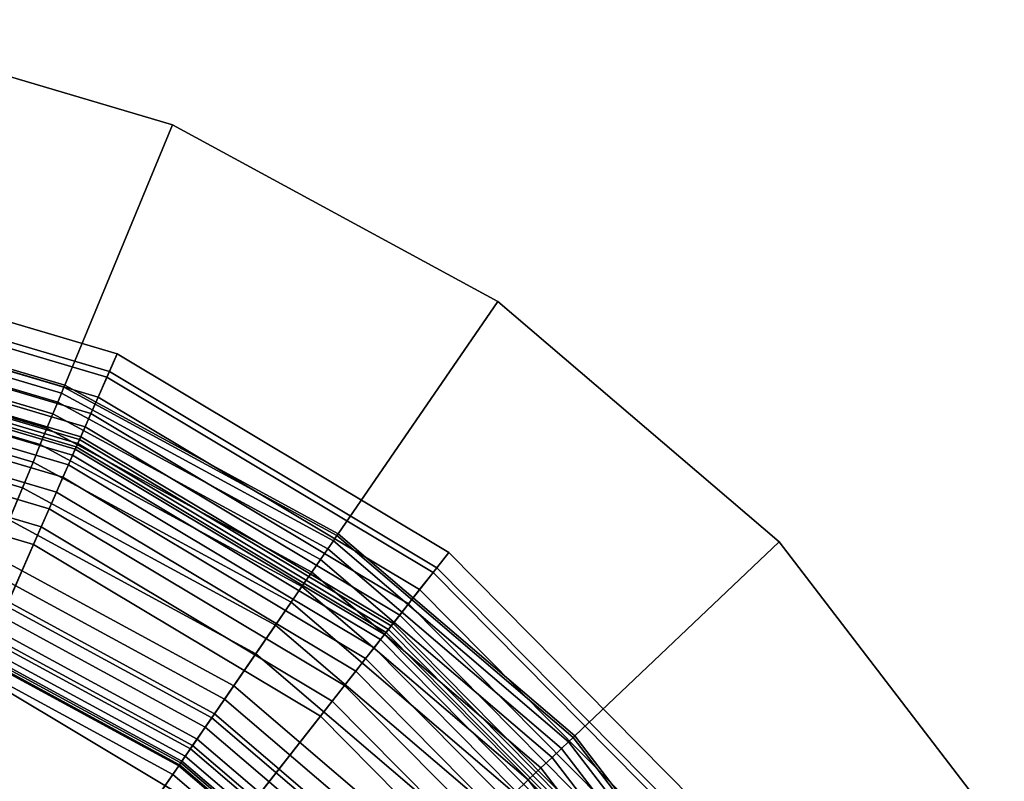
# Model space of a CAD drawing. Extents: x -43.1 to 43.1, y -41.3 to 41.3.
# Tile 271 of 656: x 14.6 to 15.4, y -39.1 to -38.5. Entities that reach past the tile are written whole.
import ezdxf

# ---------------------------------------------------------------- set-up
doc = ezdxf.new("R2010")
doc.units = 0
for name, color, linetype in [('LAMP', 7, 'CONTINUOUS'), ('LAMP_SUPPORT', 18, 'CONTINUOUS'), ('METAL_BASE', 254, 'CONTINUOUS')]:
    doc.layers.add(name, color=color, linetype=linetype)

msp = doc.modelspace()

# ---------------------------------------------------------------- linework, layer by layer
at = {"layer": 'LAMP'}
for points in [[(14.4113, -38.7183, 34.1969), (14.6998, -38.8038, 34.1969), (14.7078, -38.7854, 34.4527), (14.4146, -38.6986, 34.4527)], [(14.4146, -38.6986, 34.4527), (14.7078, -38.7854, 34.4527), (14.7017, -38.7994, 34.5706), (14.4121, -38.7136, 34.5706)], [(14.4121, -38.7136, 34.5706), (14.7017, -38.7994, 34.5706), (14.6781, -38.8531, 34.6933), (14.4026, -38.7715, 34.6933)], [(14.4085, -38.7352, 33.9125), (14.6929, -38.8195, 33.9125), (14.6998, -38.8038, 34.1969), (14.4113, -38.7183, 34.1969)], [(14.4062, -38.7493, 33.6123), (14.6871, -38.8325, 33.6123), (14.6929, -38.8195, 33.9125), (14.4085, -38.7352, 33.9125)], [(14.4044, -38.7606, 33.3092), (14.6826, -38.843, 33.3092), (14.6871, -38.8325, 33.6123), (14.4062, -38.7493, 33.6123)], [(14.403, -38.7691, 33.0163), (14.6791, -38.8509, 33.0163), (14.6826, -38.843, 33.3092), (14.4044, -38.7606, 33.3092)], [(14.4026, -38.7715, 34.6933), (14.6781, -38.8531, 34.6933), (14.6417, -38.9361, 34.8124), (14.388, -38.8609, 34.8124)], [(14.4016, -38.7778, 32.5123), (14.6755, -38.859, 32.5123), (14.6768, -38.8562, 32.7463), (14.4021, -38.7748, 32.7463)], [(14.4021, -38.7748, 32.7463), (14.6768, -38.8562, 32.7463), (14.6791, -38.8509, 33.0163), (14.403, -38.7691, 33.0163)], [(14.4004, -38.785, 32.4834), (14.6726, -38.8656, 32.4834), (14.6747, -38.8608, 32.4972), (14.4013, -38.7798, 32.4972)], [(14.4013, -38.7798, 32.4972), (14.6747, -38.8608, 32.4972), (14.6755, -38.859, 32.5123), (14.4016, -38.7778, 32.5123)], [(14.3991, -38.7931, 32.4712), (14.6693, -38.8732, 32.4712), (14.6726, -38.8656, 32.4834), (14.4004, -38.785, 32.4834)], [(14.6998, -38.8038, 34.1969), (14.9579, -38.9583, 34.1969), (14.9703, -38.9425, 34.4527), (14.7078, -38.7854, 34.4527)], [(14.7078, -38.7854, 34.4527), (14.9703, -38.9425, 34.4527), (14.9609, -38.9545, 34.5706), (14.7017, -38.7994, 34.5706)], [(14.3973, -38.8037, 32.4612), (14.665, -38.883, 32.4612), (14.6693, -38.8732, 32.4712), (14.3991, -38.7931, 32.4712)], [(14.3953, -38.8163, 32.4537), (14.6599, -38.8947, 32.4537), (14.665, -38.883, 32.4612), (14.3973, -38.8037, 32.4612)], [(14.7017, -38.7994, 34.5706), (14.9609, -38.9545, 34.5706), (14.9247, -39.0006, 34.6933), (14.6781, -38.8531, 34.6933)], [(14.6929, -38.8195, 33.9125), (14.9473, -38.9718, 33.9125), (14.9579, -38.9583, 34.1969), (14.6998, -38.8038, 34.1969)], [(14.3929, -38.8305, 32.4491), (14.6541, -38.9079, 32.4491), (14.6599, -38.8947, 32.4537), (14.3953, -38.8163, 32.4537)], [(14.6871, -38.8325, 33.6123), (14.9385, -38.983, 33.6123), (14.9473, -38.9718, 33.9125), (14.6929, -38.8195, 33.9125)], [(14.3904, -38.846, 32.4478), (14.6478, -38.9222, 32.4478), (14.6541, -38.9079, 32.4491), (14.3929, -38.8305, 32.4491)], [(14.6826, -38.843, 33.3092), (14.9315, -38.992, 33.3092), (14.9385, -38.983, 33.6123), (14.6871, -38.8325, 33.6123)], [(14.6791, -38.8509, 33.0163), (14.9262, -38.9987, 33.0163), (14.9315, -38.992, 33.3092), (14.6826, -38.843, 33.3092)], [(14.3508, -39.0876, 32.4555), (14.5494, -39.1464, 32.4555), (14.6478, -38.9222, 32.4478), (14.3904, -38.846, 32.4478)], [(14.6781, -38.8531, 34.6933), (14.9247, -39.0006, 34.6933), (14.8688, -39.072, 34.8124), (14.6417, -38.9361, 34.8124)], [(14.6768, -38.8562, 32.7463), (14.9226, -39.0033, 32.7463), (14.9262, -38.9987, 33.0163), (14.6791, -38.8509, 33.0163)], [(14.388, -38.8609, 34.8124), (14.6417, -38.9361, 34.8124), (14.597, -39.038, 34.9196), (14.37, -38.9707, 34.9196)], [(14.6726, -38.8656, 32.4834), (14.9162, -39.0114, 32.4834), (14.9195, -39.0073, 32.4972), (14.6747, -38.8608, 32.4972)], [(14.6747, -38.8608, 32.4972), (14.9195, -39.0073, 32.4972), (14.9207, -39.0057, 32.5123), (14.6755, -38.859, 32.5123)], [(14.6755, -38.859, 32.5123), (14.9207, -39.0057, 32.5123), (14.9226, -39.0033, 32.7463), (14.6768, -38.8562, 32.7463)], [(14.6693, -38.8732, 32.4712), (14.9112, -39.0179, 32.4712), (14.9162, -39.0114, 32.4834), (14.6726, -38.8656, 32.4834)], [(14.665, -38.883, 32.4612), (14.9045, -39.0263, 32.4612), (14.9112, -39.0179, 32.4712), (14.6693, -38.8732, 32.4712)], [(14.6599, -38.8947, 32.4537), (14.8967, -39.0364, 32.4537), (14.9045, -39.0263, 32.4612), (14.665, -38.883, 32.4612)], [(14.6541, -38.9079, 32.4491), (14.8878, -39.0477, 32.4491), (14.8967, -39.0364, 32.4537), (14.6599, -38.8947, 32.4537)], [(14.6478, -38.9222, 32.4478), (14.8781, -39.06, 32.4478), (14.8878, -39.0477, 32.4491), (14.6541, -38.9079, 32.4491)], [(14.5494, -39.1464, 32.4555), (14.727, -39.2527, 32.4555), (14.8781, -39.06, 32.4478), (14.6478, -38.9222, 32.4478)], [(14.6417, -38.9361, 34.8124), (14.8688, -39.072, 34.8124), (14.8001, -39.1595, 34.9196), (14.597, -39.038, 34.9196)], [(14.9579, -38.9583, 34.1969), (15.1695, -39.1721, 34.1969), (15.1854, -39.1599, 34.4527), (14.9703, -38.9425, 34.4527)], [(14.9703, -38.9425, 34.4527), (15.1854, -39.1599, 34.4527), (15.1733, -39.1692, 34.5706), (14.9609, -38.9545, 34.5706)], [(14.9609, -38.9545, 34.5706), (15.1733, -39.1692, 34.5706), (15.1268, -39.2049, 34.6933), (14.9247, -39.0006, 34.6933)], [(14.9473, -38.9718, 33.9125), (15.1559, -39.1825, 33.9125), (15.1695, -39.1721, 34.1969), (14.9579, -38.9583, 34.1969)], [(14.9385, -38.983, 33.6123), (15.1446, -39.1912, 33.6123), (15.1559, -39.1825, 33.9125), (14.9473, -38.9718, 33.9125)], [(14.9315, -38.992, 33.3092), (15.1356, -39.1982, 33.3092), (15.1446, -39.1912, 33.6123), (14.9385, -38.983, 33.6123)], [(14.9262, -38.9987, 33.0163), (15.1287, -39.2034, 33.0163), (15.1356, -39.1982, 33.3092), (14.9315, -38.992, 33.3092)], [(14.9247, -39.0006, 34.6933), (15.1268, -39.2049, 34.6933), (15.0549, -39.2601, 34.8124), (14.8688, -39.072, 34.8124)], [(14.9226, -39.0033, 32.7463), (15.1241, -39.207, 32.7463), (15.1287, -39.2034, 33.0163), (14.9262, -38.9987, 33.0163)], [(14.9162, -39.0114, 32.4834), (15.1159, -39.2132, 32.4834), (15.1201, -39.21, 32.4972), (14.9195, -39.0073, 32.4972)], [(14.9195, -39.0073, 32.4972), (15.1201, -39.21, 32.4972), (15.1217, -39.2088, 32.5123), (14.9207, -39.0057, 32.5123)], [(14.9207, -39.0057, 32.5123), (15.1217, -39.2088, 32.5123), (15.1241, -39.207, 32.7463), (14.9226, -39.0033, 32.7463)], [(14.9112, -39.0179, 32.4712), (15.1094, -39.2182, 32.4712), (15.1159, -39.2132, 32.4834), (14.9162, -39.0114, 32.4834)], [(14.9045, -39.0263, 32.4612), (15.1009, -39.2248, 32.4612), (15.1094, -39.2182, 32.4712), (14.9112, -39.0179, 32.4712)], [(14.8967, -39.0364, 32.4537), (15.0908, -39.2325, 32.4537), (15.1009, -39.2248, 32.4612), (14.9045, -39.0263, 32.4612)], [(14.597, -39.038, 34.9196), (14.8001, -39.1595, 34.9196), (14.7257, -39.2544, 35.0066), (14.5485, -39.1484, 35.0066)], [(14.8878, -39.0477, 32.4491), (15.0793, -39.2413, 32.4491), (15.0908, -39.2325, 32.4537), (14.8967, -39.0364, 32.4537)], [(14.8781, -39.06, 32.4478), (15.0669, -39.2508, 32.4478), (15.0793, -39.2413, 32.4491), (14.8878, -39.0477, 32.4491)], [(14.727, -39.2527, 32.4555), (14.8727, -39.3999, 32.4555), (15.0669, -39.2508, 32.4478), (14.8781, -39.06, 32.4478)], [(14.8688, -39.072, 34.8124), (15.0549, -39.2601, 34.8124), (14.9666, -39.3278, 34.9196), (14.8001, -39.1595, 34.9196)]]:
    msp.add_3dface(points, dxfattribs=at)
at = {"layer": 'LAMP_SUPPORT'}
for points in [[(14.6658, -38.8118, 28.8097), (14.43, -38.742, 28.8097), (14.4291, -38.7468, 28.7959), (14.6639, -38.8164, 28.7959)], [(14.6639, -38.8164, 32.3175), (14.4291, -38.7468, 32.3175), (14.43, -38.742, 32.3037), (14.6658, -38.8118, 32.3037)], [(14.6664, -38.8102, 28.8247), (14.4304, -38.7403, 28.8247), (14.43, -38.742, 28.8097), (14.6658, -38.8118, 28.8097)], [(14.6658, -38.8118, 32.3037), (14.43, -38.742, 32.3037), (14.4304, -38.7403, 32.2886), (14.6664, -38.8102, 32.2886)], [(14.6664, -38.8102, 32.2886), (14.4304, -38.7403, 32.2886), (14.4304, -38.7403, 28.8247), (14.6664, -38.8102, 28.8247)], [(14.6639, -38.8164, 28.7959), (14.4291, -38.7468, 28.7959), (14.4277, -38.7545, 28.7837), (14.6609, -38.8235, 28.7837)], [(14.6609, -38.8235, 32.3297), (14.4277, -38.7545, 32.3297), (14.4291, -38.7468, 32.3175), (14.6639, -38.8164, 32.3175)], [(14.6609, -38.8235, 28.7837), (14.4277, -38.7545, 28.7837), (14.4259, -38.7645, 28.7735), (14.657, -38.8329, 28.7735)], [(14.657, -38.8329, 32.3398), (14.4259, -38.7645, 32.3398), (14.4277, -38.7545, 32.3297), (14.6609, -38.8235, 32.3297)], [(14.657, -38.8329, 28.7735), (14.4259, -38.7645, 28.7735), (14.4237, -38.7765, 28.7657), (14.6523, -38.8442, 28.7657)], [(14.6523, -38.8442, 32.3476), (14.4237, -38.7765, 32.3476), (14.4259, -38.7645, 32.3398), (14.657, -38.8329, 32.3398)], [(14.6523, -38.8442, 28.7657), (14.4237, -38.7765, 28.7657), (14.4211, -38.7901, 28.7608), (14.647, -38.857, 28.7608)], [(14.647, -38.857, 32.3525), (14.4211, -38.7901, 32.3525), (14.4237, -38.7765, 32.3476), (14.6523, -38.8442, 32.3476)], [(14.647, -38.857, 28.7608), (14.4211, -38.7901, 28.7608), (14.4184, -38.8048, 28.7591), (14.6413, -38.8709, 28.7591)], [(14.6413, -38.8709, 32.3543), (14.4184, -38.8048, 32.3543), (14.4211, -38.7901, 32.3525), (14.647, -38.857, 32.3525)], [(14.6056, -38.957, 32.3543), (14.4014, -38.8965, 32.3543), (14.4184, -38.8048, 32.3543), (14.6413, -38.8709, 32.3543)], [(14.6413, -38.8709, 28.7591), (14.4184, -38.8048, 28.7591), (14.4144, -38.8264, 28.7574), (14.6329, -38.8912, 28.7574)], [(14.8818, -38.9291, 28.8097), (14.6658, -38.8118, 28.8097), (14.6639, -38.8164, 28.7959), (14.879, -38.9332, 28.7959)], [(14.879, -38.9332, 32.3175), (14.6639, -38.8164, 32.3175), (14.6658, -38.8118, 32.3037), (14.8818, -38.9291, 32.3037)], [(14.8828, -38.9277, 28.8247), (14.6664, -38.8102, 28.8247), (14.6658, -38.8118, 28.8097), (14.8818, -38.9291, 28.8097)], [(14.8818, -38.9291, 32.3037), (14.6658, -38.8118, 32.3037), (14.6664, -38.8102, 32.2886), (14.8828, -38.9277, 32.2886)], [(14.8828, -38.9277, 32.2886), (14.6664, -38.8102, 32.2886), (14.6664, -38.8102, 28.8247), (14.8828, -38.9277, 28.8247)], [(14.879, -38.9332, 28.7959), (14.6639, -38.8164, 28.7959), (14.6609, -38.8235, 28.7837), (14.8746, -38.9396, 28.7837)], [(14.8746, -38.9396, 32.3297), (14.6609, -38.8235, 32.3297), (14.6639, -38.8164, 32.3175), (14.879, -38.9332, 32.3175)], [(14.6329, -38.8912, 28.7574), (14.4144, -38.8264, 28.7574), (14.4094, -38.8535, 28.7526), (14.6224, -38.9166, 28.7526)], [(14.8746, -38.9396, 28.7837), (14.6609, -38.8235, 28.7837), (14.657, -38.8329, 28.7735), (14.8688, -38.948, 28.7735)], [(14.8688, -38.948, 32.3398), (14.657, -38.8329, 32.3398), (14.6609, -38.8235, 32.3297), (14.8746, -38.9396, 32.3297)], [(14.8688, -38.948, 28.7735), (14.657, -38.8329, 28.7735), (14.6523, -38.8442, 28.7657), (14.8619, -38.958, 28.7657)], [(14.8619, -38.958, 32.3476), (14.6523, -38.8442, 32.3476), (14.657, -38.8329, 32.3398), (14.8688, -38.948, 32.3398)], [(14.8619, -38.958, 28.7657), (14.6523, -38.8442, 28.7657), (14.647, -38.857, 28.7608), (14.8541, -38.9694, 28.7608)], [(14.8541, -38.9694, 32.3525), (14.647, -38.857, 32.3525), (14.6523, -38.8442, 32.3476), (14.8619, -38.958, 32.3476)], [(14.8541, -38.9694, 28.7608), (14.647, -38.857, 28.7608), (14.6413, -38.8709, 28.7591), (14.8456, -38.9818, 28.7591)], [(14.8456, -38.9818, 32.3543), (14.6413, -38.8709, 32.3543), (14.647, -38.857, 32.3525), (14.8541, -38.9694, 32.3525)], [(14.7928, -39.0586, 32.3543), (14.6056, -38.957, 32.3543), (14.6413, -38.8709, 32.3543), (14.8456, -38.9818, 32.3543)], [(14.8456, -38.9818, 28.7591), (14.6413, -38.8709, 28.7591), (14.6329, -38.8912, 28.7574), (14.8331, -38.9999, 28.7574)], [(14.8331, -38.9999, 28.7574), (14.6329, -38.8912, 28.7574), (14.6224, -38.9166, 28.7526), (14.8176, -39.0226, 28.7526)], [(14.8176, -39.0226, 28.7526), (14.6224, -38.9166, 28.7526), (14.6105, -38.9451, 28.745), (14.8001, -39.048, 28.745)], [(15.0687, -39.0888, 28.8097), (14.8818, -38.9291, 28.8097), (14.879, -38.9332, 28.7959), (15.0651, -39.0922, 28.7959)], [(15.0651, -39.0922, 32.3175), (14.879, -38.9332, 32.3175), (14.8818, -38.9291, 32.3037), (15.0687, -39.0888, 32.3037)], [(15.07, -39.0876, 28.8247), (14.8828, -38.9277, 28.8247), (14.8818, -38.9291, 28.8097), (15.0687, -39.0888, 28.8097)], [(15.0687, -39.0888, 32.3037), (14.8818, -38.9291, 32.3037), (14.8828, -38.9277, 32.2886), (15.07, -39.0876, 32.2886)], [(15.07, -39.0876, 32.2886), (14.8828, -38.9277, 32.2886), (14.8828, -38.9277, 28.8247), (15.07, -39.0876, 28.8247)], [(15.0651, -39.0922, 28.7959), (14.879, -38.9332, 28.7959), (14.8746, -38.9396, 28.7837), (15.0595, -39.0975, 28.7837)], [(15.0595, -39.0975, 32.3297), (14.8746, -38.9396, 32.3297), (14.879, -38.9332, 32.3175), (15.0651, -39.0922, 32.3175)], [(14.8001, -39.048, 28.745), (14.6105, -38.9451, 28.745), (14.5988, -38.9733, 28.735), (14.7828, -39.0732, 28.735)], [(15.0595, -39.0975, 28.7837), (14.8746, -38.9396, 28.7837), (14.8688, -38.948, 28.7735), (15.0521, -39.1045, 28.7735)], [(15.0521, -39.1045, 32.3398), (14.8688, -38.948, 32.3398), (14.8746, -38.9396, 32.3297), (15.0595, -39.0975, 32.3297)], [(15.0521, -39.1045, 28.7735), (14.8688, -38.948, 28.7735), (14.8619, -38.958, 28.7657), (15.0433, -39.1129, 28.7657)], [(15.0433, -39.1129, 32.3476), (14.8619, -38.958, 32.3476), (14.8688, -38.948, 32.3398), (15.0521, -39.1045, 32.3398)], [(14.7849, -39.0701, 32.3527), (14.6003, -38.9699, 32.3527), (14.6056, -38.957, 32.3543), (14.7928, -39.0586, 32.3543)], [(15.0433, -39.1129, 28.7657), (14.8619, -38.958, 28.7657), (14.8541, -38.9694, 28.7608), (15.0333, -39.1224, 28.7608)], [(15.0333, -39.1224, 32.3525), (14.8541, -38.9694, 32.3525), (14.8619, -38.958, 32.3476), (15.0433, -39.1129, 32.3476)], [(14.7776, -39.0807, 32.3481), (14.5954, -38.9818, 32.3481), (14.6003, -38.9699, 32.3527), (14.7849, -39.0701, 32.3527)], [(15.0333, -39.1224, 28.7608), (14.8541, -38.9694, 28.7608), (14.8456, -38.9818, 28.7591), (15.0224, -39.1328, 28.7591)], [(15.0224, -39.1328, 32.3543), (14.8456, -38.9818, 32.3543), (14.8541, -38.9694, 32.3525), (15.0333, -39.1224, 32.3525)], [(14.7828, -39.0732, 28.735), (14.5988, -38.9733, 28.735), (14.5886, -38.998, 28.7229), (14.7676, -39.0952, 28.7229)], [(14.7712, -39.09, 32.3409), (14.591, -38.9922, 32.3409), (14.5954, -38.9818, 32.3481), (14.7776, -39.0807, 32.3481)], [(14.9547, -39.197, 32.3543), (14.7928, -39.0586, 32.3543), (14.8456, -38.9818, 32.3543), (15.0224, -39.1328, 32.3543)], [(15.0224, -39.1328, 28.7591), (14.8456, -38.9818, 28.7591), (14.8331, -38.9999, 28.7574), (15.0064, -39.1479, 28.7574)], [(14.7658, -39.0978, 32.3315), (14.5874, -39.0009, 32.3315), (14.591, -38.9922, 32.3409), (14.7712, -39.09, 32.3409)], [(14.7676, -39.0952, 28.7229), (14.5886, -38.998, 28.7229), (14.5812, -39.0159, 28.709), (14.7567, -39.1112, 28.709)], [(14.7618, -39.1037, 32.3202), (14.5847, -39.0076, 32.3202), (14.5874, -39.0009, 32.3315), (14.7658, -39.0978, 32.3315)], [(15.0064, -39.1479, 28.7574), (14.8331, -38.9999, 28.7574), (14.8176, -39.0226, 28.7526), (14.9865, -39.1668, 28.7526)], [(14.7592, -39.1075, 32.3074), (14.5829, -39.0118, 32.3074), (14.5847, -39.0076, 32.3202), (14.7618, -39.1037, 32.3202)], [(14.2249, -39.8761, 31.3898), (14.2151, -39.8743, 31.3898), (14.5816, -39.0149, 31.3898), (14.7573, -39.1103, 31.3898)], [(14.7567, -39.1112, 28.709), (14.5812, -39.0159, 28.709), (14.578, -39.0236, 28.6937), (14.7519, -39.118, 28.6937)], [(14.7573, -39.1103, 31.3898), (14.5816, -39.0149, 31.3898), (14.5823, -39.0133, 32.2934), (14.7582, -39.1089, 32.2934)], [(14.7582, -39.1089, 32.2934), (14.5823, -39.0133, 32.2934), (14.5829, -39.0118, 32.3074), (14.7592, -39.1075, 32.3074)], [(14.7519, -39.118, 28.6937), (14.578, -39.0236, 28.6937), (14.5375, -39.1215, 27.6716), (14.6919, -39.2054, 27.6716)], [(14.9865, -39.1668, 28.7526), (14.8176, -39.0226, 28.7526), (14.8001, -39.048, 28.745), (14.9641, -39.1881, 28.745)], [(14.9641, -39.1881, 28.745), (14.8001, -39.048, 28.745), (14.7828, -39.0732, 28.735), (14.9419, -39.2091, 28.735)], [(14.9446, -39.2066, 32.3527), (14.7849, -39.0701, 32.3527), (14.7928, -39.0586, 32.3543), (14.9547, -39.197, 32.3543)], [(14.9353, -39.2154, 32.3481), (14.7776, -39.0807, 32.3481), (14.7849, -39.0701, 32.3527), (14.9446, -39.2066, 32.3527)], [(14.9419, -39.2091, 28.735), (14.7828, -39.0732, 28.735), (14.7676, -39.0952, 28.7229), (14.9225, -39.2275, 28.7229)], [(14.9271, -39.2232, 32.3409), (14.7712, -39.09, 32.3409), (14.7776, -39.0807, 32.3481), (14.9353, -39.2154, 32.3481)], [(14.9202, -39.2297, 32.3315), (14.7658, -39.0978, 32.3315), (14.7712, -39.09, 32.3409), (14.9271, -39.2232, 32.3409)], [(15.2142, -39.2864, 28.7959), (15.0651, -39.0922, 28.7959), (15.0595, -39.0975, 28.7837), (15.2076, -39.2904, 28.7837)], [(15.2076, -39.2904, 32.3297), (15.0595, -39.0975, 32.3297), (15.0651, -39.0922, 32.3175), (15.2142, -39.2864, 32.3175)], [(15.2184, -39.2838, 28.8097), (15.0687, -39.0888, 28.8097), (15.0651, -39.0922, 28.7959), (15.2142, -39.2864, 28.7959)], [(15.2142, -39.2864, 32.3175), (15.0651, -39.0922, 32.3175), (15.0687, -39.0888, 32.3037), (15.2184, -39.2838, 32.3037)], [(15.2199, -39.2829, 28.8247), (15.07, -39.0876, 28.8247), (15.0687, -39.0888, 28.8097), (15.2184, -39.2838, 28.8097)], [(15.2184, -39.2838, 32.3037), (15.0687, -39.0888, 32.3037), (15.07, -39.0876, 32.2886), (15.2199, -39.2829, 32.2886)], [(15.2199, -39.2829, 32.2886), (15.07, -39.0876, 32.2886), (15.07, -39.0876, 28.8247), (15.2199, -39.2829, 28.8247)], [(14.9225, -39.2275, 28.7229), (14.7676, -39.0952, 28.7229), (14.7567, -39.1112, 28.709), (14.9085, -39.2408, 28.709)], [(14.915, -39.2346, 32.3202), (14.7618, -39.1037, 32.3202), (14.7658, -39.0978, 32.3315), (14.9202, -39.2297, 32.3315)], [(15.2076, -39.2904, 28.7837), (15.0595, -39.0975, 28.7837), (15.0521, -39.1045, 28.7735), (15.1989, -39.2957, 28.7735)], [(15.1989, -39.2957, 32.3398), (15.0521, -39.1045, 32.3398), (15.0595, -39.0975, 32.3297), (15.2076, -39.2904, 32.3297)], [(14.2331, -39.8818, 31.3898), (14.2249, -39.8761, 31.3898), (14.7573, -39.1103, 31.3898), (14.9093, -39.2401, 31.3898)], [(14.9093, -39.2401, 31.3898), (14.7573, -39.1103, 31.3898), (14.7582, -39.1089, 32.2934), (14.9105, -39.2389, 32.2934)], [(14.9105, -39.2389, 32.2934), (14.7582, -39.1089, 32.2934), (14.7592, -39.1075, 32.3074), (14.9117, -39.2378, 32.3074)], [(14.9117, -39.2378, 32.3074), (14.7592, -39.1075, 32.3074), (14.7618, -39.1037, 32.3202), (14.915, -39.2346, 32.3202)], [(15.1989, -39.2957, 28.7735), (15.0521, -39.1045, 28.7735), (15.0433, -39.1129, 28.7657), (15.1885, -39.3021, 28.7657)], [(15.1885, -39.3021, 32.3476), (15.0433, -39.1129, 32.3476), (15.0521, -39.1045, 32.3398), (15.1989, -39.2957, 32.3398)], [(14.9024, -39.2466, 28.6937), (14.7519, -39.118, 28.6937), (14.6919, -39.2054, 27.6716), (14.8255, -39.3195, 27.6716)], [(14.9085, -39.2408, 28.709), (14.7567, -39.1112, 28.709), (14.7519, -39.118, 28.6937), (14.9024, -39.2466, 28.6937)], [(15.1885, -39.3021, 28.7657), (15.0433, -39.1129, 28.7657), (15.0333, -39.1224, 28.7608), (15.1767, -39.3093, 28.7608)], [(15.1767, -39.3093, 32.3525), (15.0333, -39.1224, 32.3525), (15.0433, -39.1129, 32.3476), (15.1885, -39.3021, 32.3476)], [(14.6919, -39.2054, 27.6716), (14.5375, -39.1215, 27.6716), (14.5362, -39.1245, 27.6563), (14.6901, -39.2081, 27.6563)], [(15.1767, -39.3093, 28.7608), (15.0333, -39.1224, 28.7608), (15.0224, -39.1328, 28.7591), (15.1639, -39.3172, 28.7591)], [(15.1639, -39.3172, 32.3543), (15.0224, -39.1328, 32.3543), (15.0333, -39.1224, 32.3525), (15.1767, -39.3093, 32.3525)]]:
    msp.add_3dface(points, dxfattribs=at)
at = {"layer": 'METAL_BASE'}
for points in [[(14.6664, -38.8102, 29.6693), (14.7517, -38.6042, 29.6693), (14.471, -38.521, 29.6693), (14.4304, -38.7403, 29.6693)], [(14.4304, -38.7403, 30.5563), (14.471, -38.521, 30.5563), (14.7517, -38.6042, 30.5563), (14.6664, -38.8102, 30.5563)], [(14.7517, -38.6042, 30.5563), (14.471, -38.521, 30.5563), (14.471, -38.521, 29.6693), (14.7517, -38.6042, 29.6693)], [(14.8828, -38.9277, 29.6693), (15.0091, -38.7439, 29.6693), (14.7517, -38.6042, 29.6693), (14.6664, -38.8102, 29.6693)], [(14.6664, -38.8102, 30.5563), (14.7517, -38.6042, 30.5563), (15.0091, -38.7439, 30.5563), (14.8828, -38.9277, 30.5563)], [(15.0091, -38.7439, 30.5563), (14.7517, -38.6042, 30.5563), (14.7517, -38.6042, 29.6693), (15.0091, -38.7439, 29.6693)], [(14.6664, -38.8102, 29.6693), (14.4304, -38.7403, 29.6693), (14.4304, -38.7403, 30.5563), (14.6664, -38.8102, 30.5563)], [(15.07, -39.0876, 29.6693), (15.2317, -38.9341, 29.6693), (15.0091, -38.7439, 29.6693), (14.8828, -38.9277, 29.6693)], [(14.8828, -38.9277, 30.5563), (15.0091, -38.7439, 30.5563), (15.2317, -38.9341, 30.5563), (15.07, -39.0876, 30.5563)], [(15.2317, -38.9341, 30.5563), (15.0091, -38.7439, 30.5563), (15.0091, -38.7439, 29.6693), (15.2317, -38.9341, 29.6693)], [(14.8828, -38.9277, 29.6693), (14.6664, -38.8102, 29.6693), (14.6664, -38.8102, 30.5563), (14.8828, -38.9277, 30.5563)], [(15.07, -39.0876, 29.6693), (14.8828, -38.9277, 29.6693), (14.8828, -38.9277, 30.5563), (15.07, -39.0876, 30.5563)], [(15.2199, -39.2829, 29.6693), (15.41, -39.1664, 29.6693), (15.2317, -38.9341, 29.6693), (15.07, -39.0876, 29.6693)], [(15.07, -39.0876, 30.5563), (15.2317, -38.9341, 30.5563), (15.41, -39.1664, 30.5563), (15.2199, -39.2829, 30.5563)], [(15.41, -39.1664, 30.5563), (15.2317, -38.9341, 30.5563), (15.2317, -38.9341, 29.6693), (15.41, -39.1664, 29.6693)], [(15.2199, -39.2829, 29.6693), (15.07, -39.0876, 29.6693), (15.07, -39.0876, 30.5563), (15.2199, -39.2829, 30.5563)]]:
    msp.add_3dface(points, dxfattribs=at)

doc.saveas('drawing.dxf')
